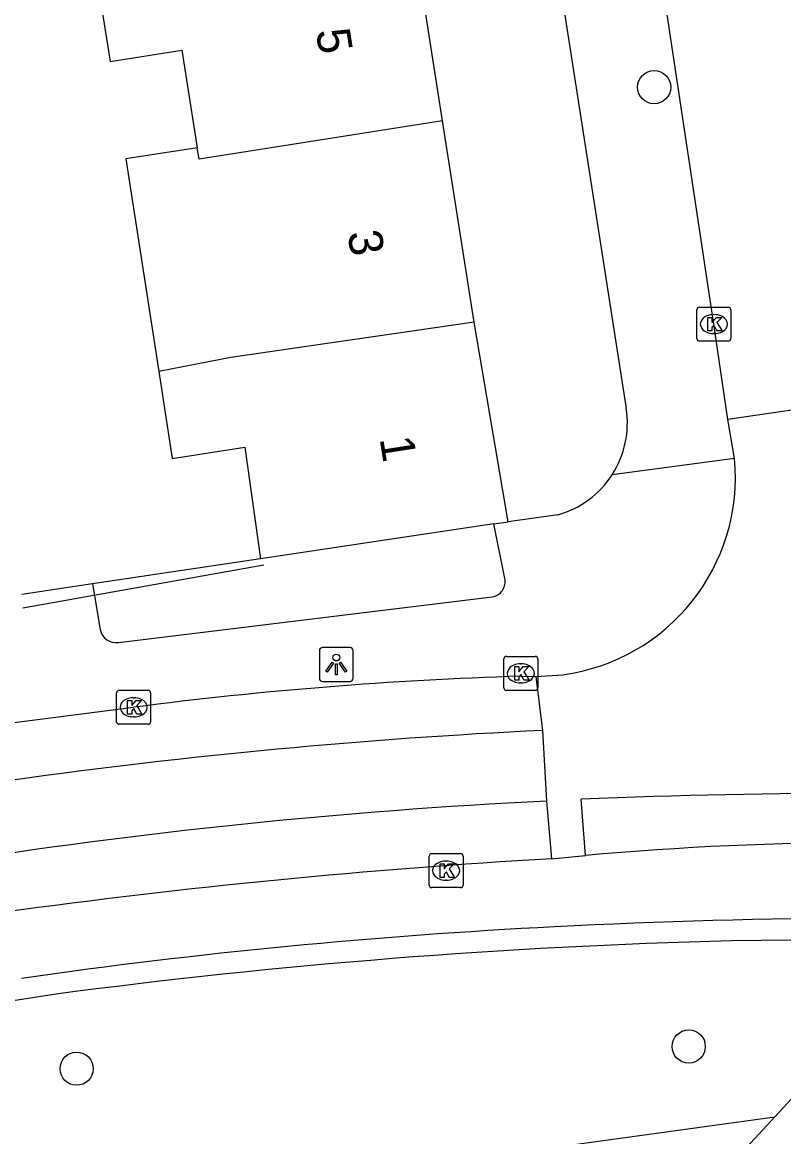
# Model space of a CAD drawing. Extents: x 160077 to 160945, y 386481 to 387498.
# Drawn here: x 160655.04 to 160677.48, y 387253.77 to 387286.6 of the extents above; entities that cross this region are included whole.
import ezdxf

# ---------------------------------------------------------------- set-up
doc = ezdxf.new("R2010")
doc.units = 0
for name, color, linetype in [('IMGEO_Boom', 7, 'Continuous'), ('IMGEO_Groenvoorziening', 7, 'Continuous'), ('IMGEO_Kolk', 7, 'Continuous'), ('IMGEO_Lichtpunt', 7, 'Continuous'), ('IMGEO_Muur', 7, 'Continuous'), ('IMGEO_Pand', 7, 'Continuous'), ('IMGEO_Pand_nummerreeks', 7, 'Continuous'), ('IMGEO_Rijbaan_lokaal_gesloten', 7, 'Continuous'), ('IMGEO_Rijbaan_lokaal_open', 7, 'Continuous'), ('IMGEO_Voetpad_open', 7, 'Continuous')]:
    doc.layers.add(name, color=color, linetype=linetype)

msp = doc.modelspace()

# ---------------------------------------------------------------- linework, layer by layer
at = {"layer": 'IMGEO_Boom'}
for centre in [(160673.664, 387284.688), (160674.682, 387256.427), (160656.643, 387255.771)]:
    msp.add_circle(centre, 0.489, dxfattribs=at)
at = {"layer": 'IMGEO_Groenvoorziening'}
for points in [[(160662.063, 387270.796), (160657.114, 387270.057)], [(160655.851, 387251.403), (160677.221, 387254.355)]]:
    msp.add_lwpolyline(points, dxfattribs=at)
at = {"layer": 'IMGEO_Kolk'}
for p, q in [((160674.922, 387277.282), (160674.922, 387278.134)), ((160674.997, 387278.208), (160675.849, 387278.208)), ((160675.923, 387278.134), (160675.923, 387277.282)), ((160675.41, 387277.988), (160675.435, 387277.988)), ((160675.433, 387277.428), (160675.408, 387277.428)), ((160675.849, 387277.208), (160674.997, 387277.208)), ((160669.233, 387266.992), (160669.233, 387267.844)), ((160669.308, 387267.918), (160670.16, 387267.918)), ((160670.234, 387267.844), (160670.234, 387266.992)), ((160669.721, 387267.698), (160669.746, 387267.698)), ((160657.821, 387265.994), (160657.821, 387266.846)), ((160657.896, 387266.92), (160658.748, 387266.92)), ((160658.822, 387266.846), (160658.822, 387265.994)), ((160670.16, 387266.918), (160669.308, 387266.918)), ((160669.744, 387267.138), (160669.719, 387267.138)), ((160658.309, 387266.7), (160658.334, 387266.7)), ((160658.748, 387265.92), (160657.896, 387265.92)), ((160658.332, 387266.14), (160658.307, 387266.14)), ((160667.031, 387261.181), (160667.031, 387262.033)), ((160667.106, 387262.107), (160667.958, 387262.107)), ((160668.032, 387262.033), (160668.032, 387261.181)), ((160667.519, 387261.887), (160667.544, 387261.887)), ((160667.542, 387261.327), (160667.517, 387261.327)), ((160667.958, 387261.107), (160667.106, 387261.107))]:
    msp.add_line(p, q, dxfattribs=at)
for points in [[(160674.922, 387277.282), (160674.922, 387278.134)], [(160674.997, 387278.208), (160675.849, 387278.208)], [(160675.923, 387278.134), (160675.923, 387277.282)], [(160675.243, 387277.908), (160675.366, 387277.908), (160675.366, 387277.757), (160675.496, 387277.908), (160675.66, 387277.908), (160675.514, 387277.757), (160675.667, 387277.508), (160675.515, 387277.508), (160675.43, 387277.672), (160675.366, 387277.605), (160675.366, 387277.508), (160675.243, 387277.508), (160675.243, 387277.908)], [(160675.849, 387277.208), (160674.997, 387277.208)], [(160669.233, 387266.992), (160669.233, 387267.844)], [(160669.308, 387267.918), (160670.16, 387267.918)], [(160670.234, 387267.844), (160670.234, 387266.992)], [(160669.554, 387267.618), (160669.677, 387267.618), (160669.677, 387267.467), (160669.807, 387267.618), (160669.971, 387267.618), (160669.825, 387267.467), (160669.978, 387267.218), (160669.826, 387267.218), (160669.741, 387267.382), (160669.677, 387267.315), (160669.677, 387267.218), (160669.554, 387267.218), (160669.554, 387267.618)], [(160657.821, 387265.994), (160657.821, 387266.846)], [(160657.896, 387266.92), (160658.748, 387266.92)], [(160658.822, 387266.846), (160658.822, 387265.994)], [(160670.16, 387266.918), (160669.308, 387266.918)], [(160658.142, 387266.62), (160658.265, 387266.62), (160658.265, 387266.469), (160658.395, 387266.62), (160658.559, 387266.62), (160658.413, 387266.469), (160658.566, 387266.22), (160658.414, 387266.22), (160658.329, 387266.384), (160658.265, 387266.317), (160658.265, 387266.22), (160658.142, 387266.22), (160658.142, 387266.62)], [(160658.748, 387265.92), (160657.896, 387265.92)], [(160667.031, 387261.181), (160667.031, 387262.033)], [(160667.106, 387262.107), (160667.958, 387262.107)], [(160668.032, 387262.033), (160668.032, 387261.181)], [(160667.352, 387261.807), (160667.475, 387261.807), (160667.475, 387261.656), (160667.605, 387261.807), (160667.769, 387261.807), (160667.623, 387261.656), (160667.776, 387261.407), (160667.624, 387261.407), (160667.539, 387261.571), (160667.475, 387261.504), (160667.475, 387261.407), (160667.352, 387261.407), (160667.352, 387261.807)], [(160667.958, 387261.107), (160667.106, 387261.107)]]:
    msp.add_lwpolyline(points, dxfattribs=at)
for centre, start, end in [((160674.999, 387278.132), 91.552, 178.448), ((160674.999, 387278.132), 91.552, 178.448), ((160675.847, 387278.132), 1.552, 88.448), ((160675.847, 387278.132), 1.552, 88.448), ((160674.999, 387277.284), 181.552, 268.448), ((160674.999, 387277.284), 181.552, 268.448), ((160675.847, 387277.284), 271.552, 358.448), ((160675.847, 387277.284), 271.552, 358.448), ((160669.31, 387267.842), 91.552, 178.448), ((160669.31, 387267.842), 91.552, 178.448), ((160670.158, 387267.842), 1.552, 88.448), ((160670.158, 387267.842), 1.552, 88.448), ((160657.898, 387266.844), 91.552, 178.448), ((160657.898, 387266.844), 91.552, 178.448), ((160658.746, 387266.844), 1.552, 88.448), ((160658.746, 387266.844), 1.552, 88.448), ((160669.31, 387266.994), 181.552, 268.448), ((160669.31, 387266.994), 181.552, 268.448), ((160670.158, 387266.994), 271.552, 358.448), ((160670.158, 387266.994), 271.552, 358.448), ((160657.898, 387265.996), 181.552, 268.448), ((160657.898, 387265.996), 181.552, 268.448), ((160658.746, 387265.996), 271.552, 358.448), ((160658.746, 387265.996), 271.552, 358.448), ((160667.108, 387262.031), 91.552, 178.448), ((160667.108, 387262.031), 91.552, 178.448), ((160667.956, 387262.031), 1.552, 88.448), ((160667.956, 387262.031), 1.552, 88.448), ((160667.108, 387261.183), 181.552, 268.448), ((160667.108, 387261.183), 181.552, 268.448), ((160667.956, 387261.183), 271.552, 358.448), ((160667.956, 387261.183), 271.552, 358.448)]:
    msp.add_arc(centre, 0.0765, start, end, dxfattribs=at)
for centre, major_axis, ratio, start_param, end_param in [((160675.409, 387277.708), (-0.387, 0.002), 0.722429, 4.712389, 7.853982), ((160675.434, 387277.708), (-0.39, 0.002), 0.717154, 1.570796, 4.712389), ((160669.72, 387267.418), (-0.387, 0.002), 0.722429, 4.712389, 7.853982), ((160669.745, 387267.418), (-0.39, 0.002), 0.717154, 1.570796, 4.712389), ((160658.308, 387266.42), (-0.387, 0.002), 0.722429, 4.712389, 7.853982), ((160658.333, 387266.42), (-0.39, 0.002), 0.717154, 1.570796, 4.712389), ((160667.518, 387261.607), (-0.387, 0.002), 0.722429, 4.712389, 7.853982), ((160667.543, 387261.607), (-0.39, 0.002), 0.717154, 1.570796, 4.712389)]:
    msp.add_ellipse(centre, major_axis=major_axis, ratio=ratio, start_param=start_param, end_param=end_param, dxfattribs=at)
at = {"layer": 'IMGEO_Lichtpunt'}
for p, q in [((160664.699, 387268.18), (160663.891, 387268.18)), ((160664.699, 387268.18), (160663.891, 387268.18)), ((160663.797, 387268.085), (160663.797, 387267.278)), ((160663.797, 387268.085), (160663.797, 387267.278)), ((160664.793, 387267.278), (160664.793, 387268.085)), ((160664.793, 387267.278), (160664.793, 387268.085)), ((160663.891, 387267.184), (160664.699, 387267.184)), ((160663.891, 387267.184), (160664.699, 387267.184))]:
    msp.add_line(p, q, dxfattribs=at)
for points in [[(160664.171, 387267.749), (160664.21, 387267.721), (160664.022, 387267.459), (160663.984, 387267.486), (160664.171, 387267.749)], [(160664.273, 387267.701), (160664.32, 387267.701), (160664.32, 387267.379), (160664.273, 387267.379), (160664.273, 387267.701)], [(160664.383, 387267.721), (160664.421, 387267.748), (160664.608, 387267.486), (160664.569, 387267.458), (160664.383, 387267.721)]]:
    msp.add_lwpolyline(points, dxfattribs=at)
msp.add_circle((160664.296, 387267.883), 0.0994, dxfattribs=at)
for centre, start, end in [((160663.891, 387268.085), 90, 180), ((160663.891, 387268.085), 90, 180), ((160664.699, 387268.085), 0, 90), ((160664.699, 387268.085), 0, 90), ((160663.891, 387267.278), 180, 270), ((160663.891, 387267.278), 180, 270), ((160664.699, 387267.278), 270, 0), ((160664.699, 387267.278), 270, 360)]:
    msp.add_arc(centre, 0.0946, start, end, dxfattribs=at)
at = {"layer": 'IMGEO_Muur'}
msp.add_lwpolyline([(160662.157, 387270.607), (160655.055, 387269.339)], dxfattribs=at)
at = {"layer": 'IMGEO_Pand'}
for points in [[(160667.426, 387283.694), (160666.498, 387289.621)], [(160659.307, 387288.494), (160657.203, 387288.164), (160657.629, 387285.447), (160659.74, 387285.778), (160660.198, 387282.902)], [(160667.426, 387283.694), (160660.251, 387282.57), (160660.198, 387282.902)], [(160668.355, 387277.766), (160667.426, 387283.694)], [(160660.198, 387282.902), (160658.093, 387282.577), (160659.061, 387276.309)], [(160668.355, 387277.766), (160661.183, 387276.721), (160659.061, 387276.309)], [(160669.362, 387271.886), (160668.355, 387277.766)], [(160659.061, 387276.309), (160659.456, 387273.752), (160661.603, 387274.083), (160662.063, 387270.796)], [(160668.935, 387271.822), (160662.063, 387270.796)], [(160668.935, 387271.822), (160669.362, 387271.886)]]:
    msp.add_lwpolyline(points, dxfattribs=at)
at = {"layer": 'IMGEO_Rijbaan_lokaal_gesloten'}
for points in [[(160669.734, 387267.334), (160670.174, 387267.328)], [(160654.105, 387265.883), (160658.322, 387266.42)]]:
    msp.add_lwpolyline(points, dxfattribs=at)
for centre, radius, start, end in [((160673.357, 387150.395), 116.995, 91.77465, 97.38357), ((160678.724, 387092.499), 173.44, 92.75904, 97.94079), ((160678.722, 387096.765), 167.093, 92.82448, 99.00613), ((160680.159, 387167.579), 94.857, 84.92595, 95.15536), ((160682.291, 387059.419), 202.873, 93.29185, 97.87193)]:
    msp.add_arc(centre, radius, start, end, dxfattribs=at)
at = {"layer": 'IMGEO_Rijbaan_lokaal_open'}
for points in [[(160675.839, 387274.894), (160675.423, 387277.708), (160672.937, 387294.211), (160670.736, 387308.731)], [(160682.763, 387275.91), (160675.839, 387274.894)], [(160676.031, 387273.746), (160675.839, 387274.894)], [(160670.174, 387267.328), (160670.967, 387267.379)], [(160670.174, 387267.328), (160670.375, 387265.738)], [(160670.375, 387265.738), (160670.488, 387263.655)], [(160670.488, 387263.655), (160670.642, 387261.957)], [(160671.635, 387262.052), (160671.511, 387263.708)], [(160670.642, 387261.957), (160671.635, 387262.052)]]:
    msp.add_lwpolyline(points, dxfattribs=at)
for centre, radius, start, end in [((160670.188, 387273.196), 5.869, 277.625, 5.3809), ((160679.77, 387069.424), 194.46, 87.40459, 92.43425)]:
    msp.add_arc(centre, radius, start, end, dxfattribs=at)
at = {"layer": 'IMGEO_Voetpad_open'}
for points in [[(160658.42, 387367.678), (160672.841, 387275.223)], [(160676.031, 387273.746), (160672.425, 387273.272)], [(160669.262, 387270.218), (160668.935, 387271.822)], [(160670.82, 387272.087), (160669.362, 387271.886)], [(160657.114, 387270.057), (160655.026, 387269.745)], [(160657.114, 387270.057), (160657.34, 387268.709)], [(160657.874, 387268.328), (160668.888, 387269.671)], [(160682.072, 387259.61), (160675.945, 387259.537)], [(160682.072, 387259.61), (160677.836, 387255.021), (160677.221, 387254.355)], [(160655.974, 387257.96), (160648.141, 387256.739)], [(160677.221, 387254.355), (160672.132, 387248.842), (160661.863, 387247.241), (160655.851, 387251.403)]]:
    msp.add_lwpolyline(points, dxfattribs=at)
for centre, radius, start, end in [((160670.065, 387274.795), 2.808, 327.16, 8.7668), ((160670.063, 387274.792), 2.809, 285.6361, 327.2421), ((160668.813, 387270.123), 0.459, 279.3768, 11.9001), ((160657.804, 387268.795), 0.472, 190.4972, 278.4883), ((160679.399, 387088.211), 171.958, 92.89032, 98.15008), ((160680.287, 387078.003), 182.198, 87.13388, 93.0073), ((160680.777, 387071.106), 188.493, 91.46882, 97.56111)]:
    msp.add_arc(centre, radius, start, end, dxfattribs=at)

# ---------------------------------------------------------------- texts
at = {"layer": 'IMGEO_Pand_nummerreeks'}
for s, p in [('5', (160663.69, 387286.35)), ('3', (160664.622, 387280.401)), ('1', (160665.571, 387274.339))]:
    msp.add_text(s, height=1, rotation=278.9036, dxfattribs=at).set_placement(p)

doc.saveas('drawing.dxf')
